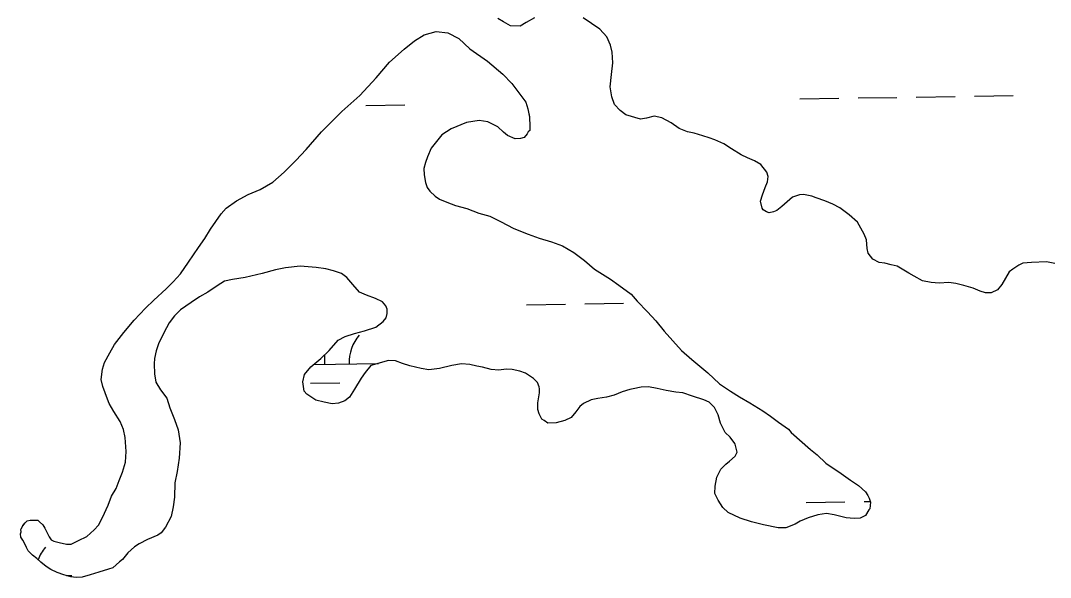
# Model space of a CAD drawing. Extents: x 3823584 to 3861785, y 301729 to 327625.
# Drawn here: x 3851841 to 3852690, y 308599 to 309058 of the extents above; entities that cross this region are included whole.
import ezdxf

# ---------------------------------------------------------------- set-up
doc = ezdxf.new("R2010")
doc.units = 0
doc.layers.add('V-TOPO-SHOR', color=7, linetype='Continuous')
doc.layers.add('V-WETL-SWMP', color=7, linetype='Continuous')

msp = doc.modelspace()

# ---------------------------------------------------------------- linework, layer by layer
at = {"layer": 'V-TOPO-SHOR'}
for points in [[(3852264.5, 309059.82), (3852257.74, 309056.07), (3852252.57, 309053.06), (3852244.73, 309053.26), (3852238.93, 309056.54), (3852234.3, 309059.4)], [(3852457.29, 308929.15), (3852456.21, 308932.71), (3852451.27, 308939.1), (3852445.85, 308941.99), (3852440.03, 308944.48), (3852435, 308946.96), (3852426.88, 308951.87), (3852420.71, 308955.94), (3852413.34, 308959.26), (3852408.68, 308960.95), (3852403.23, 308962.65), (3852396.23, 308964.79), (3852390.77, 308966.1), (3852383.78, 308968.63), (3852377.23, 308973.49), (3852369.49, 308977.61), (3852363.25, 308978.94), (3852356.94, 308977.14), (3852351.82, 308976.48), (3852339.75, 308979.92), (3852335.14, 308983.56), (3852330.55, 308988.38), (3852328.36, 308994.71), (3852327, 309002.98), (3852328.03, 309013.15), (3852329.06, 309022.92), (3852328.49, 309031.56), (3852327.07, 309037.48), (3852324.1, 309044.22), (3852318.38, 309050.64), (3852304.5, 309060)], [(3851913.08, 308605.65), (3851905.11, 308603.08), (3851897.94, 308600.88), (3851891.56, 308599.07), (3851886.42, 308598.8), (3851882.08, 308599.3), (3851876.19, 308601.03), (3851870.7, 308602.75), (3851865.62, 308605.25), (3851861.73, 308607.72), (3851857.47, 308611.38), (3851853.98, 308614.24), (3851850.49, 308617.09), (3851847.02, 308620.74), (3851845.51, 308623.54), (3851843.64, 308627.54), (3851842.5, 308629.55), (3851840.98, 308631.96), (3851840.65, 308634.74), (3851841.08, 308636.31), (3851840.74, 308638.29), (3851841.14, 308638.68), (3851842.4, 308641.42), (3851844.43, 308643.74), (3851846.05, 308645.28), (3851848.44, 308646.01), (3851852, 308645.92), (3851854.77, 308645.85), (3851856.32, 308644.63), (3851859.02, 308642.19), (3851860.54, 308639.38), (3851862.05, 308636.58), (3851864.31, 308632.17), (3851865.83, 308629.76), (3851868.18, 308628.52), (3851872.5, 308627.62), (3851878.4, 308626.28), (3851882.35, 308626.18), (3851888.36, 308629.2), (3851895.17, 308632.59), (3851901.23, 308637.97), (3851904.89, 308641.84), (3851908.21, 308648.08), (3851912.81, 308658.25), (3851915.76, 308665.69), (3851919.48, 308671.92), (3851922.02, 308678.58), (3851924.56, 308685.63), (3851927.14, 308693.87), (3851927.75, 308702.56), (3851926.85, 308714.05), (3851925.44, 308720.8), (3851922.83, 308727.2), (3851917.51, 308735.63), (3851913.71, 308742.05), (3851912.22, 308745.65), (3851908.52, 308756.02), (3851907.09, 308761.99), (3851908.09, 308770.27), (3851909.81, 308775.77), (3851914.36, 308783.96), (3851918.09, 308790.58), (3851925.85, 308800.67), (3851934.4, 308810.74), (3851943.75, 308820.79), (3851950.64, 308827.34), (3851960.75, 308836.58), (3851966.43, 308842.37), (3851972.53, 308848.94), (3851979.1, 308858.66), (3851987.3, 308870.71), (3851992.63, 308878.09), (3851997.17, 308885.89), (3852006.18, 308898.32), (3852010.25, 308902.96), (3852018.71, 308909.08), (3852028.33, 308914.38), (3852038.32, 308918.48), (3852048.75, 308924.54), (3852058.05, 308932.62), (3852067.78, 308942.26), (3852076.31, 308951.54), (3852088.93, 308965.85), (3852105.57, 308982.84), (3852120.52, 308995.91), (3852133.94, 309010.6), (3852144.93, 309023.38), (3852157.06, 309034.15), (3852165.54, 309041.05), (3852173.57, 309045.99), (3852183.52, 309048.51), (3852192.99, 309047.49), (3852201.97, 309042.91), (3852211.25, 309034.38), (3852225.62, 309024.13), (3852238.41, 309013.53), (3852245.73, 309005.84), (3852251.47, 308998.18), (3852257.21, 308990.53), (3852259.05, 308984.94), (3852260.46, 308978.18)], [(3852260.46, 308978.18), (3852260.66, 308970.27), (3852260.58, 308967.11), (3852259.36, 308965.95), (3852258.54, 308964.39), (3852256.09, 308961.29), (3852252.91, 308960.58), (3852248.55, 308960.29), (3852242.28, 308962.82), (3852238.79, 308965.68), (3852234.16, 308970.14), (3852225.96, 308974.3), (3852218.87, 308975.27), (3852208.54, 308973.55), (3852195.76, 308968.33), (3852188.12, 308963.38), (3852179.15, 308952.53), (3852176.21, 308945.49), (3852174.51, 308940.78), (3852173.2, 308935.68), (3852173.46, 308930.53), (3852174.49, 308924.18), (3852175.97, 308920.19), (3852178.27, 308916.96), (3852182.52, 308912.91), (3852186.01, 308910.45), (3852192.28, 308907.92), (3852199.33, 308905.37), (3852208.76, 308902.76), (3852218.55, 308898.96), (3852227.58, 308896.36), (3852236.57, 308892.18), (3852247.49, 308886.37), (3852259.24, 308881.73), (3852268.25, 308878.34), (3852278.46, 308875.32), (3852287.47, 308871.93), (3852296.83, 308866.56), (3852305.76, 308860.01), (3852313.88, 308852.69), (3852327.12, 308844.45), (3852334.11, 308839.53), (3852344.21, 308832.16), (3852349.21, 308826.5), (3852357.69, 308817.59), (3852364.62, 308810.3), (3852371.53, 308801.82), (3852378.45, 308793.74), (3852385.76, 308785.65), (3852394.28, 308778.32), (3852407.45, 308767.32), (3852417.11, 308758.38), (3852426.05, 308752.22), (3852433.45, 308747.69), (3852442.03, 308742.73), (3852452.94, 308736.13), (3852459.15, 308731.62), (3852465.75, 308726.72), (3852473.91, 308720.98), (3852476.21, 308718.15)], [(3852693.51, 308857.39), (3852686.88, 308858.73), (3852674.32, 308858.26), (3852667.24, 308857.66), (3852664.07, 308856.16), (3852658.89, 308852.77), (3852656.09, 308850.48), (3852652.82, 308845.47), (3852649.95, 308840.05), (3852646.31, 308835.83), (3852641.15, 308833.21), (3852636.45, 308833.33), (3852632.17, 308834.61), (3852626.35, 308837.11), (3852618.56, 308839.26), (3852611.94, 308841), (3852606.08, 308841.93), (3852598.22, 308841.34), (3852591.57, 308841.9), (3852584.54, 308843.25), (3852577.58, 308846.95), (3852573.33, 308849.41), (3852563.67, 308855.14), (3852558.6, 308856.44), (3852553.54, 308857.74), (3852548.85, 308858.25), (3852543.43, 308861.13), (3852539.62, 308865.93), (3852538.94, 308869.87), (3852538.33, 308876.94), (3852536.49, 308881.7), (3852530.85, 308891.64), (3852523.95, 308897.69), (3852516.25, 308903.37), (3852510.44, 308906.26), (3852503.85, 308909.17), (3852496.85, 308911.7), (3852493.35, 308912.96), (3852486.33, 308914.31), (3852483.19, 308914), (3852477.26, 308912.19), (3852468.44, 308904.57), (3852464.44, 308901.14), (3852461.66, 308900.03), (3852458.12, 308899.33), (3852455.79, 308900.17), (3852453.08, 308901.81), (3852452.33, 308903.01), (3852450.91, 308908.92), (3852452.6, 308913.98), (3852454.72, 308920.2), (3852456.79, 308924.85), (3852457.29, 308929.15)], [(3852129.61, 308773.45), (3852124.72, 308767.64), (3852121.44, 308762.98), (3852116.08, 308754.02), (3852111.96, 308747.4), (3852107.93, 308744.33), (3852102.74, 308742.48), (3852097.58, 308741.82), (3852090.89, 308743.17), (3852084.21, 308744.92), (3852076.82, 308749.85), (3852074.51, 308752.28), (3852073.52, 308759.82), (3852074.86, 308766.11), (3852080.15, 308772.31), (3852088.23, 308779.23), (3852095.12, 308785.78), (3852102.45, 308794.29), (3852108.46, 308797.31), (3852116.03, 308799.89), (3852124.39, 308802.05), (3852133.56, 308804.99), (3852139.61, 308809.58), (3852142.06, 308812.68), (3852142.93, 308816.22), (3852143.02, 308819.78), (3852141.91, 308822.57), (3852139.22, 308825.8), (3852133.36, 308828.72), (3852125.91, 308831.28), (3852120.04, 308833.79), (3852114.67, 308840.25), (3852109.67, 308845.92), (3852105.4, 308849.19), (3852098.73, 308851.33), (3852092.45, 308853.07), (3852084.56, 308854.06), (3852071.15, 308855.18), (3852059.25, 308853.9), (3852050.9, 308852.12), (3852039.76, 308849.24), (3852025.84, 308846.03), (3852015.51, 308844.31), (3852008.76, 308842.89), (3852002.73, 308839.09), (3851995.08, 308833.75), (3851988.27, 308829.96), (3851981.43, 308825.39), (3851972.58, 308819.28), (3851967.71, 308814.26), (3851963.21, 308808.44), (3851958.66, 308800.25), (3851954.48, 308791.26), (3851952.36, 308785.38), (3851951.02, 308779.09), (3851950.91, 308774.74), (3851951.1, 308766.43), (3851952.11, 308759.68), (3851955.91, 308753.26), (3851961.27, 308746.41), (3851963.84, 308738.43), (3851967.56, 308728.85), (3851970.51, 308720.47), (3851972.22, 308709.75), (3851971.51, 308697.12), (3851969.65, 308686.09), (3851967.84, 308676.65), (3851967.54, 308664.79), (3851966.56, 308656.91), (3851964.78, 308649.04), (3851960.21, 308640.06), (3851956.53, 308635.41), (3851953.71, 308633.5), (3851945.33, 308630.15), (3851938.51, 308626.36), (3851934.5, 308624.09), (3851929.23, 308619.09), (3851924.75, 308613.66), (3851922.33, 308611.74), (3851916.67, 308606.74), (3851913.08, 308605.65)], [(3852476.21, 308718.15), (3852492.08, 308704.31), (3852497.51, 308699.83), (3852504.85, 308692.92), (3852517.29, 308684.3), (3852525.06, 308678.97), (3852531.67, 308674.46), (3852537.47, 308669.17), (3852539.38, 308666.36), (3852540.5, 308663.95), (3852541.61, 308660.76), (3852541.08, 308655.24), (3852540.27, 308654.47), (3852537.38, 308649.8), (3852532.98, 308647.53), (3852528.23, 308647.26), (3852521.52, 308647.82), (3852511.7, 308650.44), (3852505.39, 308651.39), (3852498.25, 308650.38), (3852490.28, 308647.81), (3852483.49, 308645.21), (3852479.47, 308642.54), (3852471.88, 308639.57), (3852465.56, 308639.72), (3852453.36, 308642.01), (3852443.54, 308644.62), (3852434.12, 308647.62), (3852424.35, 308652.22), (3852419.71, 308656.29), (3852415.9, 308662.32), (3852413.27, 308667.92), (3852413.42, 308673.84), (3852414.79, 308681.32), (3852418.12, 308687.96), (3852422.18, 308692.21), (3852425.4, 308694.5), (3852429.86, 308698.74), (3852431.52, 308701.86), (3852430.1, 308708.62), (3852429.72, 308709.03), (3852425.9, 308714.26), (3852421.65, 308718.33), (3852417.88, 308725.93), (3852416.07, 308732.7), (3852413.06, 308738.7), (3852408.43, 308743.17), (3852404.13, 308745.25), (3852394.71, 308748.26), (3852386.87, 308750.82), (3852380.95, 308751.37), (3852373.08, 308752.75), (3852365.61, 308754.52), (3852358.52, 308755.88), (3852352.58, 308755.64), (3852345.83, 308754.22), (3852343.04, 308753.5), (3852336.67, 308751.68), (3852330.28, 308749.07), (3852323.91, 308747.26), (3852316.76, 308746.24), (3852311.2, 308745.2), (3852304.8, 308742.19), (3852301.96, 308739.5), (3852298.69, 308735.23), (3852294.62, 308730.59), (3852289.42, 308727.95), (3852282.25, 308726.15), (3852275.53, 308725.92), (3852272.41, 308727.98), (3852270.47, 308729.21), (3852268.21, 308733.62), (3852267.11, 308737.2), (3852267.25, 308742.73), (3852268.64, 308751), (3852268.72, 308754.16), (3852268.36, 308755.76), (3852266.87, 308759.35), (3852263.79, 308762.59), (3852257.18, 308767.11), (3852252.48, 308768.81), (3852246.18, 308770.15), (3852241.04, 308770.28), (3852235.1, 308769.63), (3852228.78, 308770.19), (3852221.71, 308771.95), (3852216.98, 308772.85), (3852211.09, 308774.19), (3852204.38, 308774.75), (3852196.44, 308773.37), (3852186.09, 308770.86), (3852177.37, 308769.89), (3852171.06, 308770.84), (3852161.63, 308773.05), (3852155.75, 308775.17), (3852149.87, 308777.29), (3852143.95, 308777.44), (3852129.61, 308773.45)]]:
    msp.add_lwpolyline(points, dxfattribs=at)
at = {"layer": 'V-WETL-SWMP'}
for p, q in [((3852483.38, 308993.16), (3852515.38, 308993.65)), ((3852531.37, 308993.9), (3852563.37, 308994.39)), ((3852579.37, 308994.64), (3852611.37, 308995.13)), ((3852627.36, 308995.38), (3852659.36, 308995.87)), ((3852125.52, 308987.64), (3852157.51, 308988.13)), ((3852257.97, 308823.49), (3852289.97, 308823.98)), ((3852305.96, 308824.23), (3852337.96, 308824.72)), ((3852091.64, 308774.49), (3852091.52, 308782.35)), ((3852082.53, 308774.35), (3852135.78, 308775.17)), ((3852079.88, 308758.87), (3852103.88, 308759.24)), ((3852488.51, 308660.52), (3852520.51, 308661.01)), ((3852536.5, 308661.26), (3852541.41, 308661.34)), ((3851878.45, 308600.37), (3851882.86, 308600.43))]:
    msp.add_line(p, q, dxfattribs=at)
for points in [[(3852264.5, 309059.82), (3852257.74, 309056.07), (3852252.57, 309053.06), (3852244.73, 309053.26), (3852238.93, 309056.54), (3852234.3, 309059.4)], [(3852457.29, 308929.15), (3852456.21, 308932.71), (3852451.27, 308939.11), (3852445.85, 308941.99), (3852440.03, 308944.48), (3852435, 308946.96), (3852426.88, 308951.87), (3852420.71, 308955.94), (3852413.34, 308959.26), (3852408.68, 308960.95), (3852403.23, 308962.65), (3852396.23, 308964.79), (3852390.77, 308966.1), (3852383.78, 308968.63), (3852377.23, 308973.49), (3852369.49, 308977.61), (3852363.25, 308978.94), (3852356.94, 308977.14), (3852351.82, 308976.48), (3852339.75, 308979.92), (3852335.14, 308983.56), (3852330.55, 308988.38), (3852328.36, 308994.71), (3852327, 309002.98), (3852328.03, 309013.15), (3852329.06, 309022.92), (3852328.49, 309031.56), (3852327.07, 309037.48), (3852324.1, 309044.22), (3852318.38, 309050.64), (3852304.5, 309060)], [(3851943.75, 308820.79), (3851950.64, 308827.34), (3851960.75, 308836.58), (3851966.43, 308842.37), (3851972.53, 308848.94), (3851979.1, 308858.66), (3851987.31, 308870.71), (3851992.63, 308878.09), (3851997.17, 308885.89), (3852006.18, 308898.32), (3852010.25, 308902.96), (3852018.71, 308909.08), (3852028.33, 308914.38), (3852038.32, 308918.48), (3852048.75, 308924.54), (3852058.05, 308932.62), (3852067.78, 308942.26), (3852076.31, 308951.54), (3852088.93, 308965.85), (3852105.57, 308982.84), (3852120.52, 308995.91), (3852133.94, 309010.6), (3852144.93, 309023.38), (3852157.06, 309034.15), (3852165.54, 309041.05), (3852173.57, 309045.99), (3852183.52, 309048.51), (3852192.99, 309047.49), (3852201.97, 309042.91), (3852211.25, 309034.38), (3852225.62, 309024.13), (3852238.41, 309013.53), (3852245.73, 309005.84), (3852251.47, 308998.18), (3852257.21, 308990.53), (3852259.05, 308984.94), (3852260.46, 308978.19)], [(3852260.46, 308978.19), (3852260.66, 308970.27), (3852260.58, 308967.11), (3852259.37, 308965.96), (3852258.54, 308964.39), (3852256.08, 308961.29), (3852252.9, 308960.58), (3852248.55, 308960.29), (3852242.28, 308962.82), (3852238.79, 308965.68), (3852234.16, 308970.14), (3852225.96, 308974.3), (3852218.87, 308975.27), (3852208.54, 308973.55), (3852195.76, 308968.33), (3852188.12, 308963.38), (3852179.15, 308952.53), (3852176.21, 308945.49), (3852174.51, 308940.79), (3852173.2, 308935.68), (3852173.46, 308930.53), (3852174.49, 308924.18), (3852175.97, 308920.19), (3852178.27, 308916.97), (3852182.52, 308912.91), (3852186.01, 308910.45), (3852192.28, 308907.92), (3852199.33, 308905.37), (3852208.76, 308902.76), (3852218.55, 308898.96), (3852227.58, 308896.36), (3852236.57, 308892.18), (3852247.5, 308886.37), (3852259.24, 308881.73), (3852268.25, 308878.34), (3852278.46, 308875.32), (3852287.47, 308871.93), (3852296.83, 308866.56), (3852305.76, 308860.01), (3852313.88, 308852.69), (3852327.12, 308844.45), (3852334.11, 308839.53), (3852344.21, 308832.16), (3852349.21, 308826.5), (3852357.69, 308817.59), (3852364.62, 308810.3), (3852371.53, 308801.82), (3852378.45, 308793.74), (3852385.76, 308785.65), (3852394.28, 308778.32), (3852407.45, 308767.32), (3852417.11, 308758.38), (3852426.05, 308752.22), (3852433.45, 308747.69), (3852442.03, 308742.73), (3852452.94, 308736.13), (3852459.15, 308731.62), (3852465.75, 308726.72), (3852473.91, 308720.98), (3852476.21, 308718.15), (3852492.08, 308704.31), (3852497.5, 308699.83), (3852504.85, 308692.92), (3852517.29, 308684.3), (3852525.06, 308678.97), (3852531.67, 308674.46), (3852537.47, 308669.17), (3852539.38, 308666.36), (3852540.5, 308663.96), (3852541.61, 308660.76), (3852541.08, 308655.24), (3852540.27, 308654.47), (3852537.38, 308649.8), (3852532.98, 308647.53), (3852528.23, 308647.26), (3852521.52, 308647.82), (3852511.7, 308650.44), (3852505.39, 308651.39), (3852498.25, 308650.38), (3852490.28, 308647.81), (3852483.49, 308645.21), (3852479.47, 308642.54), (3852471.88, 308639.57), (3852465.56, 308639.72), (3852453.36, 308642.01), (3852443.54, 308644.62), (3852434.12, 308647.63), (3852424.35, 308652.22), (3852419.71, 308656.29), (3852415.9, 308662.32), (3852413.27, 308667.92), (3852413.42, 308673.85), (3852414.79, 308681.32), (3852418.12, 308687.96), (3852422.18, 308692.21), (3852425.4, 308694.5), (3852429.86, 308698.74), (3852431.52, 308701.86), (3852430.1, 308708.62), (3852429.72, 308709.03), (3852425.9, 308714.26)], [(3852693.51, 308857.39), (3852686.88, 308858.73), (3852674.32, 308858.26), (3852667.24, 308857.66), (3852664.07, 308856.17), (3852658.89, 308852.77), (3852656.09, 308850.48), (3852652.83, 308845.47), (3852649.95, 308840.05), (3852646.31, 308835.83), (3852641.15, 308833.21), (3852636.45, 308833.33), (3852632.17, 308834.61), (3852626.35, 308837.11), (3852618.56, 308839.26), (3852611.94, 308841), (3852606.08, 308841.93), (3852598.22, 308841.34), (3852591.57, 308841.9), (3852584.54, 308843.25), (3852577.58, 308846.95), (3852573.33, 308849.41), (3852563.67, 308855.14), (3852558.6, 308856.44), (3852553.54, 308857.74), (3852548.85, 308858.25), (3852543.43, 308861.13), (3852539.63, 308865.93), (3852538.94, 308869.87), (3852538.33, 308876.95), (3852536.49, 308881.7), (3852530.86, 308891.64), (3852523.95, 308897.69), (3852516.25, 308903.37), (3852510.44, 308906.26), (3852503.85, 308909.17), (3852496.85, 308911.7), (3852493.35, 308912.96), (3852486.33, 308914.31), (3852483.19, 308914), (3852477.26, 308912.19), (3852468.44, 308904.57), (3852464.44, 308901.14), (3852461.66, 308900.03), (3852458.12, 308899.33), (3852455.79, 308900.17), (3852453.08, 308901.81), (3852452.33, 308903.01), (3852450.91, 308908.92), (3852452.6, 308913.98), (3852454.72, 308920.2), (3852456.79, 308924.85), (3852457.29, 308929.15)], [(3852425.9, 308714.26), (3852421.65, 308718.32), (3852417.88, 308725.93), (3852416.07, 308732.7), (3852413.06, 308738.71), (3852408.43, 308743.17), (3852404.13, 308745.25), (3852394.71, 308748.26), (3852386.87, 308750.83), (3852380.95, 308751.37), (3852373.08, 308752.75), (3852365.61, 308754.52), (3852358.52, 308755.88), (3852352.59, 308755.63), (3852345.83, 308754.22), (3852343.04, 308753.5), (3852336.67, 308751.68), (3852330.28, 308749.07), (3852323.91, 308747.25), (3852316.76, 308746.24), (3852311.2, 308745.2), (3852304.8, 308742.19), (3852301.96, 308739.5), (3852298.69, 308735.23), (3852294.62, 308730.59), (3852289.42, 308727.95), (3852282.25, 308726.15), (3852275.53, 308725.92), (3852272.41, 308727.98), (3852270.47, 308729.21), (3852268.21, 308733.62), (3852267.11, 308737.2), (3852267.25, 308742.73), (3852268.64, 308751), (3852268.72, 308754.16), (3852268.36, 308755.76), (3852266.87, 308759.35), (3852263.79, 308762.59), (3852257.18, 308767.11), (3852252.47, 308768.81), (3852246.18, 308770.15), (3852241.04, 308770.28), (3852235.1, 308769.63), (3852228.78, 308770.19), (3852221.71, 308771.95), (3852216.99, 308772.85), (3852211.09, 308774.19), (3852204.38, 308774.75), (3852196.44, 308773.37), (3852186.09, 308770.86), (3852177.37, 308769.89), (3852171.06, 308770.84), (3852161.63, 308773.05), (3852155.75, 308775.17), (3852149.87, 308777.29), (3852143.95, 308777.44), (3852129.61, 308773.45), (3852124.72, 308767.64), (3852121.44, 308762.98), (3852116.08, 308754.02), (3852111.96, 308747.4), (3852107.93, 308744.33), (3852102.74, 308742.48), (3852097.58, 308741.82), (3852090.89, 308743.17), (3852084.21, 308744.92), (3852076.83, 308749.85), (3852074.51, 308752.28), (3852073.51, 308759.82), (3852074.86, 308766.11), (3852080.15, 308772.31), (3852088.23, 308779.23), (3852095.12, 308785.78), (3852102.45, 308794.29), (3852108.46, 308797.31), (3852116.03, 308799.89), (3852124.39, 308802.05), (3852133.56, 308804.99), (3852139.61, 308809.58), (3852142.06, 308812.68), (3852142.93, 308816.22), (3852143.02, 308819.78), (3852141.91, 308822.57), (3852139.22, 308825.8), (3852133.36, 308828.72), (3852125.91, 308831.28), (3852120.04, 308833.79), (3852114.67, 308840.26), (3852109.67, 308845.92), (3852105.4, 308849.18), (3852098.73, 308851.33), (3852092.45, 308853.07), (3852084.56, 308854.05), (3852071.15, 308855.18), (3852059.25, 308853.9), (3852050.9, 308852.12), (3852039.76, 308849.24), (3852025.84, 308846.03), (3852015.51, 308844.31), (3852008.76, 308842.9), (3852002.73, 308839.09)], [(3852002.73, 308839.09), (3851995.08, 308833.74), (3851988.27, 308829.96), (3851981.43, 308825.39), (3851972.58, 308819.28), (3851967.71, 308814.26), (3851963.21, 308808.44), (3851958.66, 308800.25), (3851954.48, 308791.26), (3851952.36, 308785.38), (3851951.02, 308779.09), (3851950.91, 308774.74), (3851951.1, 308766.43), (3851952.11, 308759.68), (3851955.91, 308753.26), (3851961.27, 308746.41), (3851963.84, 308738.43), (3851967.56, 308728.85), (3851970.51, 308720.47), (3851972.22, 308709.75), (3851971.51, 308697.12), (3851969.66, 308686.09), (3851967.84, 308676.65), (3851967.54, 308664.79), (3851966.56, 308656.91), (3851964.78, 308649.04), (3851960.2, 308640.06), (3851956.53, 308635.41), (3851953.71, 308633.5), (3851945.33, 308630.15), (3851938.51, 308626.37), (3851934.5, 308624.09), (3851929.23, 308619.08), (3851924.75, 308613.66), (3851922.33, 308611.74), (3851916.67, 308606.74), (3851913.08, 308605.65), (3851905.11, 308603.08), (3851897.94, 308600.88), (3851891.56, 308599.07), (3851886.42, 308598.8), (3851882.08, 308599.3), (3851876.19, 308601.03), (3851870.7, 308602.75), (3851865.62, 308605.25), (3851861.73, 308607.72), (3851857.47, 308611.38), (3851853.98, 308614.24), (3851850.49, 308617.09), (3851847.02, 308620.74), (3851845.51, 308623.54), (3851843.63, 308627.54), (3851842.5, 308629.55), (3851840.98, 308631.96), (3851840.65, 308634.74), (3851841.08, 308636.31), (3851840.74, 308638.29), (3851841.14, 308638.68), (3851842.4, 308641.41), (3851844.43, 308643.74), (3851846.05, 308645.28), (3851848.44, 308646.01), (3851852, 308645.92), (3851854.77, 308645.85), (3851856.32, 308644.63), (3851859.02, 308642.19), (3851860.54, 308639.38), (3851862.05, 308636.58), (3851864.31, 308632.17), (3851865.83, 308629.76), (3851868.18, 308628.52), (3851872.5, 308627.62), (3851878.4, 308626.28), (3851882.35, 308626.18), (3851888.36, 308629.2), (3851895.17, 308632.59), (3851901.23, 308637.97), (3851904.89, 308641.84), (3851908.21, 308648.08), (3851912.81, 308658.25), (3851915.76, 308665.69), (3851919.48, 308671.92), (3851922.02, 308678.58), (3851924.56, 308685.63), (3851927.14, 308693.87), (3851927.75, 308702.56), (3851926.85, 308714.05), (3851925.44, 308720.8), (3851922.83, 308727.2), (3851917.51, 308735.63), (3851913.71, 308742.05), (3851912.22, 308745.65), (3851908.52, 308756.03), (3851907.09, 308761.99), (3851908.09, 308770.27), (3851909.81, 308775.76), (3851914.36, 308783.96), (3851918.08, 308790.59), (3851925.85, 308800.67), (3851934.4, 308810.74), (3851943.75, 308820.79)]]:
    msp.add_lwpolyline(points, dxfattribs=at)
for centre, end in [((3852146.87, 308775.81), 181.65519), ((3851888.1, 308600.99), 159.50205)]:
    msp.add_arc(centre, 35.25, 140.11153, end, dxfattribs=at)

doc.saveas('drawing.dxf')
